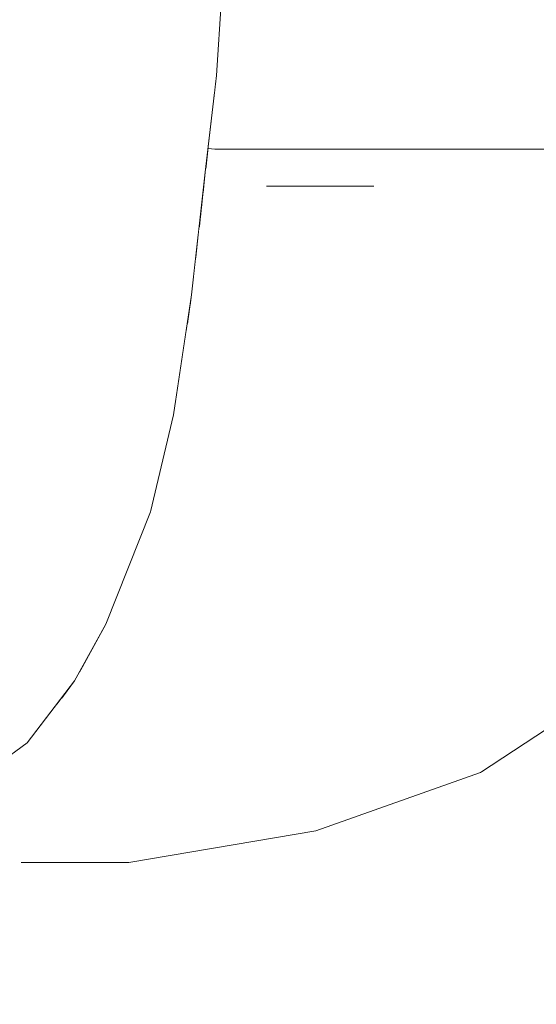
# Model space of a CAD drawing. Header units: millimetres. Extents: x -30280 to 309309, y -17460 to 4378.
# Tile 736 of 1056: x 247623 to 247684, y -13048 to -12932. Entities that reach past the tile are written whole.
import ezdxf

# ---------------------------------------------------------------- set-up
doc = ezdxf.new("R2010")
doc.units = ezdxf.units.MM
doc.header["$MEASUREMENT"] = 0
doc.linetypes.add('Wipeout_Contour', pattern=[1000, 0, -1000])
doc.layers.add('Nuevo_09_EI_Mobiliari general', color=7, linetype='Continuous')
doc.layers.add('Nuevo_09_EI_Mobiliari general_Pluma_Nº__1', color=7, linetype='Continuous', lineweight=5)

# ---------------------------------------------------------------- blocks, each defined once
blk = doc.blocks.new('Elem Sección_535_6', base_point=(235890.59, -13459.98))
at = {"color": 254, "linetype": 'Wipeout_Contour', "lineweight": 0, "ltscale": 11414503.17046964}
blk.add_wipeout([(247640.78, -12825.84), (247642.8, -12848.79), (247643.93, -12858.57), (247645.84, -12875.47), (247646.93, -12890.57), (247647.55, -12902.81), (247647.81, -12917.86), (247647.24, -12927.7), (247646.53, -12938.22), (247645.54, -12946.81), (247646.36, -12946.91), (247723.14, -12946.91), (247833.35, -12947.67), (247923.03, -12936.99), (247923.04, -12936.99), (247924.32, -12937.22), (247934.86, -12939.1), (247951.83, -12942.31), (247952.54, -12936.36), (247953.41, -12924.01), (247953.78, -12918.71), (247953.56, -12904.67), (247953, -12893.21), (247952, -12879.11), (247950.68, -12867.76), (247949.05, -12853.62), (247948.81, -12850.82), (247939.11, -12857.62), (247925.52, -12863.6), (247908.36, -12868.46), (247896.57, -12872.45), (247887.32, -12876.39), (247881.98, -12877.82), (247874.12, -12879.7), (247867.05, -12881.14), (247860.88, -12882.28), (247853.99, -12882.66), (247738.82, -12882.66), (247732.48, -12882.28), (247724.57, -12880.78), (247710.18, -12877.82), (247699.72, -12873.66), (247688.24, -12869.98), (247685.41, -12868.85), (247672.23, -12861.15), (247657.65, -12849.01)], dxfattribs=at).dxf.layer = 'Nuevo_09_EI_Mobiliari general'
at = {"color": 254, "linetype": 'Wipeout_Contour', "lineweight": 0, "ltscale": 13160558.99086357}
blk.add_wipeout([(247641.02, -13051.86), (247691.25, -13053.6), (247715.96, -13061.51), (247723.09, -13062.4), (247725.55, -13064.58), (247730.42, -13066.15), (247769.02, -13066.15), (247777.62, -13056.59), (247826.96, -13058.3), (247824.97, -13099.98), (248811.02, -13099.98), (248811.02, -12764.98), (248038.13, -12764.98), (248038.05, -12767.54), (248065.14, -12772.37), (248082.73, -12781.85), (248089.11, -12794.79), (248082.56, -12807.74), (248064.83, -12817.21), (248040.69, -12820.68), (248038.47, -12820.36), (248040.74, -12845.7), (248042.26, -12858.87), (248043.58, -12870.25), (248044.82, -12886.79), (248045.51, -12900.15), (248045.83, -12916.64), (248045.26, -12928.92), (248044.49, -12940.88), (248043.05, -12954.06), (248041.4, -12964.33), (248039.59, -12970.84), (248035.86, -12978.68), (248032.76, -12984.4), (248036.77, -13045.5), (248036.35, -13045.77), (248032.17, -13045.97), (248025.34, -13046.05), (248017.7, -13045.97), (248013.05, -13045.83), (248012.35, -13047.65), (248005.53, -13050.68), (247875.25, -13050.68), (247871.56, -13052.31), (247867.92, -13050.68), (247866.68, -13050.68), (247865.07, -13052.89), (247859.49, -13055.5), (247857.98, -13056.5), (247850.88, -13053.77), (247850.62, -13053.02), (247849.64, -13050.68), (247643.68, -13050.68)], dxfattribs=at).dxf.layer = 'Nuevo_09_EI_Mobiliari general'
blk = doc.blocks.new('Elem Sección_536_6', base_point=(235890.59, -13459.98))
at = {"color": 254, "linetype": 'Wipeout_Contour', "lineweight": 0, "ltscale": 743880.905454}
blk.add_wipeout([(247619.02, -12912.9), (247618.44, -12932.66), (247631.52, -12932.76)], dxfattribs=at).dxf.layer = 'Nuevo_09_EI_Mobiliari general'
at = {"color": 254, "linetype": 'Wipeout_Contour', "lineweight": 0, "ltscale": 744547.351048}
blk.add_wipeout([(247948.6, -13031.39), (247636.21, -13030.94), (247935.92, -13031.39)], dxfattribs=at).dxf.layer = 'Nuevo_09_EI_Mobiliari general'
at = {"color": 254, "linetype": 'Wipeout_Contour', "lineweight": 0, "ltscale": 743892.537326}
blk.add_wipeout([(247631.52, -12932.76), (247632.09, -12912.79), (247619.02, -12912.9)], dxfattribs=at).dxf.layer = 'Nuevo_09_EI_Mobiliari general'
at = {"color": 254, "linetype": 'Wipeout_Contour', "lineweight": 0, "ltscale": 744223.566441}
blk.add_wipeout([(247623.53, -13030.94), (247935.92, -13031.39), (247636.21, -13030.94)], dxfattribs=at).dxf.layer = 'Nuevo_09_EI_Mobiliari general'
at = {"color": 254, "linetype": 'Wipeout_Contour', "lineweight": 0, "ltscale": 743917.339722}
blk.add_wipeout([(247632.09, -12912.79), (247631.52, -12932.76), (247641.88, -12932.38)], dxfattribs=at).dxf.layer = 'Nuevo_09_EI_Mobiliari general'
at = {"color": 254, "linetype": 'Wipeout_Contour', "lineweight": 0, "ltscale": 743881.164139}
blk.add_wipeout([(247618.44, -12932.66), (247617.5, -12949.08), (247630.57, -12949.3)], dxfattribs=at).dxf.layer = 'Nuevo_09_EI_Mobiliari general'
at = {"color": 254, "linetype": 'Wipeout_Contour', "lineweight": 0, "ltscale": 743917.451015}
blk.add_wipeout([(247623.53, -13030.94), (247636.21, -13030.94), (247630.05, -13026.63)], dxfattribs=at).dxf.layer = 'Nuevo_09_EI_Mobiliari general'
at = {"color": 254, "linetype": 'Wipeout_Contour', "lineweight": 0, "ltscale": 744572.382572}
blk.add_wipeout([(247948.6, -13031.39), (247939.4, -13027.62), (247658.25, -13027.21)], dxfattribs=at).dxf.layer = 'Nuevo_09_EI_Mobiliari general'
at = {"color": 254, "linetype": 'Wipeout_Contour', "lineweight": 0, "ltscale": 743926.295139}
blk.add_wipeout([(247641.88, -12932.38), (247642.45, -12913.18), (247632.09, -12912.79)], dxfattribs=at).dxf.layer = 'Nuevo_09_EI_Mobiliari general'
at = {"color": 254, "linetype": 'Wipeout_Contour', "lineweight": 0, "ltscale": 743898.390037}
blk.add_wipeout([(247630.05, -13026.63), (247617.37, -13026.63), (247623.53, -13030.94)], dxfattribs=at).dxf.layer = 'Nuevo_09_EI_Mobiliari general'
at = {"color": 254, "linetype": 'Wipeout_Contour', "lineweight": 0, "ltscale": 744270.722212}
blk.add_wipeout([(247658.25, -13027.21), (247636.21, -13030.94), (247948.6, -13031.39)], dxfattribs=at).dxf.layer = 'Nuevo_09_EI_Mobiliari general'
at = {"color": 254, "linetype": 'Wipeout_Contour', "lineweight": 0, "ltscale": 743942.252603}
blk.add_wipeout([(247642.45, -12913.18), (247641.88, -12932.38), (247646.23, -12931.64)], dxfattribs=at).dxf.layer = 'Nuevo_09_EI_Mobiliari general'
at = {"color": 254, "linetype": 'Wipeout_Contour', "lineweight": 0, "ltscale": 743893.411886}
blk.add_wipeout([(247630.57, -12949.3), (247631.52, -12932.76), (247618.44, -12932.66)], dxfattribs=at).dxf.layer = 'Nuevo_09_EI_Mobiliari general'
at = {"color": 254, "linetype": 'Wipeout_Contour', "lineweight": 0, "ltscale": 744572.950094}
blk.add_wipeout([(247939.4, -13027.62), (247930.7, -13020.68), (247677.65, -13020.32)], dxfattribs=at).dxf.layer = 'Nuevo_09_EI_Mobiliari general'
at = {"color": 254, "linetype": 'Wipeout_Contour', "lineweight": 0, "ltscale": 743974.115074}
blk.add_wipeout([(247636.21, -13030.94), (247658.25, -13027.21), (247652.71, -13023.33)], dxfattribs=at).dxf.layer = 'Nuevo_09_EI_Mobiliari general'
at = {"color": 254, "linetype": 'Wipeout_Contour', "lineweight": 0, "ltscale": 743917.595815}
blk.add_wipeout([(247631.52, -12932.76), (247630.57, -12949.3), (247640.95, -12948.46)], dxfattribs=at).dxf.layer = 'Nuevo_09_EI_Mobiliari general'
at = {"color": 254, "linetype": 'Wipeout_Contour', "lineweight": 0, "ltscale": 743879.232053}
blk.add_wipeout([(247617.5, -12949.08), (247615.63, -12967.79), (247628.7, -12968.16)], dxfattribs=at).dxf.layer = 'Nuevo_09_EI_Mobiliari general'
at = {"color": 254, "linetype": 'Wipeout_Contour', "lineweight": 0, "ltscale": 744302.162529}
blk.add_wipeout([(247677.65, -13020.32), (247658.25, -13027.21), (247939.4, -13027.62)], dxfattribs=at).dxf.layer = 'Nuevo_09_EI_Mobiliari general'
at = {"color": 254, "linetype": 'Wipeout_Contour', "lineweight": 0, "ltscale": 743927.140984}
blk.add_wipeout([(247640.95, -12948.46), (247641.88, -12932.38), (247631.52, -12932.76)], dxfattribs=at).dxf.layer = 'Nuevo_09_EI_Mobiliari general'
at = {"color": 254, "linetype": 'Wipeout_Contour', "lineweight": 0, "ltscale": 743892.421342}
blk.add_wipeout([(247628.7, -12968.16), (247630.57, -12949.3), (247617.5, -12949.08)], dxfattribs=at).dxf.layer = 'Nuevo_09_EI_Mobiliari general'
at = {"color": 254, "linetype": 'Wipeout_Contour', "lineweight": 0, "ltscale": 744034.430594}
blk.add_wipeout([(247658.25, -13027.21), (247677.65, -13020.32), (247672.57, -13016.86)], dxfattribs=at).dxf.layer = 'Nuevo_09_EI_Mobiliari general'
at = {"color": 254, "linetype": 'Wipeout_Contour', "lineweight": 0, "ltscale": 743942.406642}
blk.add_wipeout([(247641.88, -12932.38), (247640.95, -12948.46), (247645.33, -12946.84)], dxfattribs=at).dxf.layer = 'Nuevo_09_EI_Mobiliari general'
at = {"color": 254, "linetype": 'Wipeout_Contour', "lineweight": 0, "ltscale": 743915.655883}
blk.add_wipeout([(247630.57, -12949.3), (247628.7, -12968.16), (247639.12, -12966.76)], dxfattribs=at).dxf.layer = 'Nuevo_09_EI_Mobiliari general'
at = {"color": 254, "linetype": 'Wipeout_Contour', "lineweight": 0, "ltscale": 743875.366255}
blk.add_wipeout([(247615.63, -12967.79), (247613.34, -12983.4), (247626.39, -12983.92)], dxfattribs=at).dxf.layer = 'Nuevo_09_EI_Mobiliari general'
at = {"color": 254, "linetype": 'Wipeout_Contour', "lineweight": 0, "ltscale": 743946.172838}
blk.add_wipeout([(247645.33, -12946.84), (247646.23, -12931.64), (247641.88, -12932.38)], dxfattribs=at).dxf.layer = 'Nuevo_09_EI_Mobiliari general'
at = {"color": 254, "linetype": 'Wipeout_Contour', "lineweight": 0, "ltscale": 743926.17642}
blk.add_wipeout([(247639.12, -12966.76), (247640.95, -12948.46), (247630.57, -12949.3)], dxfattribs=at).dxf.layer = 'Nuevo_09_EI_Mobiliari general'
at = {"color": 254, "linetype": 'Wipeout_Contour', "lineweight": 0, "ltscale": 743889.202107}
blk.add_wipeout([(247626.39, -12983.92), (247628.7, -12968.16), (247615.63, -12967.79)], dxfattribs=at).dxf.layer = 'Nuevo_09_EI_Mobiliari general'
at = {"color": 254, "linetype": 'Wipeout_Contour', "lineweight": 0, "ltscale": 743951.186576}
blk.add_wipeout([(247645.33, -12946.84), (247646.53, -12938.22), (247646.23, -12931.64)], dxfattribs=at).dxf.layer = 'Nuevo_09_EI_Mobiliari general'
at = {"color": 254, "linetype": 'Wipeout_Contour', "lineweight": 0, "ltscale": 743940.389798}
blk.add_wipeout([(247640.95, -12948.46), (247639.12, -12966.76), (247643.58, -12964.05)], dxfattribs=at).dxf.layer = 'Nuevo_09_EI_Mobiliari general'
at = {"color": 254, "linetype": 'Wipeout_Contour', "lineweight": 0, "ltscale": 743911.804124}
blk.add_wipeout([(247628.7, -12968.16), (247626.39, -12983.92), (247636.88, -12981.98)], dxfattribs=at).dxf.layer = 'Nuevo_09_EI_Mobiliari general'
at = {"color": 254, "linetype": 'Wipeout_Contour', "lineweight": 0, "ltscale": 743869.175513}
blk.add_wipeout([(247613.34, -12983.4), (247610.33, -12996.66), (247623.34, -12997.35)], dxfattribs=at).dxf.layer = 'Nuevo_09_EI_Mobiliari general'
at = {"color": 254, "linetype": 'Wipeout_Contour', "lineweight": 0, "ltscale": 743952.533759}
blk.add_wipeout([(247646.23, -12931.64), (247646.53, -12938.22), (247647.24, -12927.7)], dxfattribs=at).dxf.layer = 'Nuevo_09_EI_Mobiliari general'
at = {"color": 254, "linetype": 'Wipeout_Contour', "lineweight": 0, "ltscale": 743945.326145}
blk.add_wipeout([(247643.58, -12964.05), (247645.33, -12946.84), (247640.95, -12948.46)], dxfattribs=at).dxf.layer = 'Nuevo_09_EI_Mobiliari general'
at = {"color": 254, "linetype": 'Wipeout_Contour', "lineweight": 0, "ltscale": 743923.010442}
blk.add_wipeout([(247636.88, -12981.98), (247639.12, -12966.76), (247628.7, -12968.16)], dxfattribs=at).dxf.layer = 'Nuevo_09_EI_Mobiliari general'
at = {"color": 254, "linetype": 'Wipeout_Contour', "lineweight": 0, "ltscale": 743883.969118}
blk.add_wipeout([(247623.34, -12997.35), (247626.39, -12983.92), (247613.34, -12983.4)], dxfattribs=at).dxf.layer = 'Nuevo_09_EI_Mobiliari general'
at = {"color": 254, "linetype": 'Wipeout_Contour', "lineweight": 0, "ltscale": 743949.317856}
blk.add_wipeout([(247645.33, -12946.84), (247643.58, -12964.05), (247645.22, -12949.6)], dxfattribs=at).dxf.layer = 'Nuevo_09_EI_Mobiliari general'
at = {"color": 254, "linetype": 'Wipeout_Contour', "lineweight": 0, "ltscale": 743936.618391}
blk.add_wipeout([(247639.12, -12966.76), (247636.88, -12981.98), (247641.47, -12978.2)], dxfattribs=at).dxf.layer = 'Nuevo_09_EI_Mobiliari general'
at = {"color": 254, "linetype": 'Wipeout_Contour', "lineweight": 0, "ltscale": 743905.653503}
blk.add_wipeout([(247626.39, -12983.92), (247623.34, -12997.35), (247633.95, -12994.73)], dxfattribs=at).dxf.layer = 'Nuevo_09_EI_Mobiliari general'
at = {"color": 254, "linetype": 'Wipeout_Contour', "lineweight": 0, "ltscale": 743951.803015}
blk.add_wipeout([(247645.22, -12949.6), (247646.53, -12938.22), (247645.33, -12946.84)], dxfattribs=at).dxf.layer = 'Nuevo_09_EI_Mobiliari general'
at = {"color": 254, "linetype": 'Wipeout_Contour', "lineweight": 0, "ltscale": 743942.308644}
blk.add_wipeout([(247641.47, -12978.2), (247643.58, -12964.05), (247639.12, -12966.76)], dxfattribs=at).dxf.layer = 'Nuevo_09_EI_Mobiliari general'
at = {"color": 254, "linetype": 'Wipeout_Contour', "lineweight": 0, "ltscale": 743917.900187}
blk.add_wipeout([(247633.95, -12994.73), (247636.88, -12981.98), (247626.39, -12983.92)], dxfattribs=at).dxf.layer = 'Nuevo_09_EI_Mobiliari general'
at = {"color": 254, "linetype": 'Wipeout_Contour', "lineweight": 0, "ltscale": 743893.065358}
blk.add_wipeout([(247623.34, -12997.35), (247617.44, -13012.82), (247628.26, -13009.44)], dxfattribs=at).dxf.layer = 'Nuevo_09_EI_Mobiliari general'
at = {"layer": 'Nuevo_09_EI_Mobiliari general_Pluma_Nº__1', "color": 7, "linetype": 'Continuous', "lineweight": 5}
blk.add_line((247647.24, -12927.7), (247646.53, -12938.22), dxfattribs=at)
at = {"color": 254, "linetype": 'Wipeout_Contour', "lineweight": 0, "ltscale": 743971.541545}
blk.add_wipeout([(247645.27, -12949.18), (247665.42, -12950.18), (247645.44, -12947.69)], dxfattribs=at).dxf.layer = 'Nuevo_09_EI_Mobiliari general'
at = {"color": 254, "linetype": 'Wipeout_Contour', "lineweight": 0, "ltscale": 991938.768645}
blk.add_wipeout([(247643.58, -12964.05), (247643.39, -12965.34), (247651.02, -12956.1), (247644.07, -12959.77)], dxfattribs=at).dxf.layer = 'Nuevo_09_EI_Mobiliari general'
at = {"color": 254, "linetype": 'Wipeout_Contour', "lineweight": 0, "ltscale": 743930.705198}
blk.add_wipeout([(247636.88, -12981.98), (247633.95, -12994.73), (247638.78, -12989.62)], dxfattribs=at).dxf.layer = 'Nuevo_09_EI_Mobiliari general'
at = {"color": 254, "linetype": 'Wipeout_Contour', "lineweight": 0, "ltscale": 743880.731353}
blk.add_wipeout([(247617.44, -13012.82), (247613.25, -13020.58), (247624.24, -13016.83)], dxfattribs=at).dxf.layer = 'Nuevo_09_EI_Mobiliari general'
at = {"color": 254, "linetype": 'Wipeout_Contour', "lineweight": 0, "ltscale": 743961.34059}
blk.add_wipeout([(247645.48, -12947.34), (247655.18, -12948.5), (247645.49, -12947.27)], dxfattribs=at).dxf.layer = 'Nuevo_09_EI_Mobiliari general'
at = {"color": 254, "linetype": 'Wipeout_Contour', "lineweight": 0, "ltscale": 1983941.999890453}
blk.add_wipeout([(247645.22, -12949.6), (247644.94, -12952.07), (247648.69, -12952.54), (247652.42, -12951.26), (247665.1, -12951.26), (247667.11, -12951.27), (247665.42, -12950.18), (247645.27, -12949.18)], dxfattribs=at).dxf.layer = 'Nuevo_09_EI_Mobiliari general'
at = {"color": 254, "linetype": 'Wipeout_Contour', "lineweight": 0, "ltscale": 991939.723458}
blk.add_wipeout([(247644.07, -12959.77), (247651.02, -12956.1), (247644.48, -12956.1), (247644.21, -12958.5)], dxfattribs=at).dxf.layer = 'Nuevo_09_EI_Mobiliari general'
at = {"color": 254, "linetype": 'Wipeout_Contour', "lineweight": 0, "ltscale": 743937.526427}
blk.add_wipeout([(247641.47, -12978.2), (247636.88, -12981.98), (247638.78, -12989.62)], dxfattribs=at).dxf.layer = 'Nuevo_09_EI_Mobiliari general'
at = {"color": 254, "linetype": 'Wipeout_Contour', "lineweight": 0, "ltscale": 743908.651027}
blk.add_wipeout([(247633.95, -12994.73), (247623.34, -12997.35), (247628.26, -13009.44)], dxfattribs=at).dxf.layer = 'Nuevo_09_EI_Mobiliari general'
at = {"color": 254, "linetype": 'Wipeout_Contour', "lineweight": 0, "ltscale": 992348.355772}
blk.add_wipeout([(247665.42, -12950.18), (247667.11, -12951.27), (247814.43, -12951.68), (247848.18, -12950.18)], dxfattribs=at).dxf.layer = 'Nuevo_09_EI_Mobiliari general'
at = {"color": 254, "linetype": 'Wipeout_Contour', "lineweight": 0, "ltscale": 743954.330863}
blk.add_wipeout([(247644.94, -12952.07), (247644.73, -12953.9), (247648.69, -12952.54)], dxfattribs=at).dxf.layer = 'Nuevo_09_EI_Mobiliari general'
at = {"color": 254, "linetype": 'Wipeout_Contour', "lineweight": 0, "ltscale": 743918.656955}
blk.add_wipeout([(247628.26, -13009.44), (247633.51, -13002.86), (247633.95, -12994.73)], dxfattribs=at).dxf.layer = 'Nuevo_09_EI_Mobiliari general'
at = {"color": 254, "linetype": 'Wipeout_Contour', "lineweight": 0, "ltscale": 991965.093523}
blk.add_wipeout([(247645.48, -12947.34), (247645.44, -12947.69), (247665.42, -12950.18), (247655.18, -12948.5)], dxfattribs=at).dxf.layer = 'Nuevo_09_EI_Mobiliari general'
at = {"color": 254, "linetype": 'Wipeout_Contour', "lineweight": 0, "ltscale": 991960.314113}
blk.add_wipeout([(247644.61, -12954.97), (247644.48, -12956.1), (247651.02, -12956.1), (247665.1, -12951.26)], dxfattribs=at).dxf.layer = 'Nuevo_09_EI_Mobiliari general'
at = {"color": 254, "linetype": 'Wipeout_Contour', "lineweight": 0, "ltscale": 743928.947671}
blk.add_wipeout([(247633.95, -12994.73), (247633.51, -13002.86), (247638.78, -12989.62)], dxfattribs=at).dxf.layer = 'Nuevo_09_EI_Mobiliari general'
at = {"color": 254, "linetype": 'Wipeout_Contour', "lineweight": 0, "ltscale": 743894.884465}
blk.add_wipeout([(247624.24, -13016.83), (247628.26, -13009.44), (247617.44, -13012.82)], dxfattribs=at).dxf.layer = 'Nuevo_09_EI_Mobiliari general'
at = {"color": 254, "linetype": 'Wipeout_Contour', "lineweight": 0, "ltscale": 744173.585695}
blk.add_wipeout([(247665.42, -12950.18), (247837.93, -12948.5), (247655.18, -12948.5)], dxfattribs=at).dxf.layer = 'Nuevo_09_EI_Mobiliari general'
at = {"color": 254, "linetype": 'Wipeout_Contour', "lineweight": 0, "ltscale": 991961.470189}
blk.add_wipeout([(247644.73, -12953.9), (247644.61, -12954.97), (247665.1, -12951.26), (247652.42, -12951.26)], dxfattribs=at).dxf.layer = 'Nuevo_09_EI_Mobiliari general'
at = {"color": 254, "linetype": 'Wipeout_Contour', "lineweight": 0, "ltscale": 743906.933821}
blk.add_wipeout([(247628.26, -13009.44), (247624.24, -13016.83), (247629.8, -13009.53)], dxfattribs=at).dxf.layer = 'Nuevo_09_EI_Mobiliari general'
at = {"color": 254, "linetype": 'Wipeout_Contour', "lineweight": 0, "ltscale": 991946.324825}
blk.add_wipeout([(247645.49, -12947.27), (247655.18, -12948.5), (247646.36, -12946.91), (247645.54, -12946.81)], dxfattribs=at).dxf.layer = 'Nuevo_09_EI_Mobiliari general'
at = {"color": 254, "linetype": 'Wipeout_Contour', "lineweight": 0, "ltscale": 744365.579121}
blk.add_wipeout([(247837.93, -12948.5), (247665.42, -12950.18), (247848.18, -12950.18)], dxfattribs=at).dxf.layer = 'Nuevo_09_EI_Mobiliari general'
at = {"color": 254, "linetype": 'Wipeout_Contour', "lineweight": 0, "ltscale": 743915.940958}
blk.add_wipeout([(247629.8, -13009.53), (247633.51, -13002.86), (247628.26, -13009.44)], dxfattribs=at).dxf.layer = 'Nuevo_09_EI_Mobiliari general'
at = {"color": 254, "linetype": 'Wipeout_Contour', "lineweight": 0, "ltscale": 743881.654292}
blk.add_wipeout([(247617.94, -13021.41), (247624.24, -13016.83), (247613.25, -13020.58)], dxfattribs=at).dxf.layer = 'Nuevo_09_EI_Mobiliari general'
at = {"color": 254, "linetype": 'Wipeout_Contour', "lineweight": 0, "ltscale": 992161.013602}
blk.add_wipeout([(247646.36, -12946.91), (247655.18, -12948.5), (247783.4, -12947.33), (247723.14, -12946.91)], dxfattribs=at).dxf.layer = 'Nuevo_09_EI_Mobiliari general'
at = {"color": 254, "linetype": 'Wipeout_Contour', "lineweight": 0, "ltscale": 743900.9767}
blk.add_wipeout([(247617.37, -13026.63), (247630.05, -13026.63), (247626.94, -13019.48)], dxfattribs=at).dxf.layer = 'Nuevo_09_EI_Mobiliari general'
at = {"layer": 'Nuevo_09_EI_Mobiliari general_Pluma_Nº__1', "color": 7, "linetype": 'Continuous', "lineweight": 5}
for p, q in [((247646.53, -12938.22), (247645.22, -12949.6)), ((247645.54, -12946.81), (247646.36, -12946.91))]:
    blk.add_line(p, q, dxfattribs=at)
at = {"color": 254, "linetype": 'Wipeout_Contour', "lineweight": 0, "ltscale": 992461.51101}
blk.add_wipeout([(247655.18, -12948.5), (247837.93, -12948.5), (247833.35, -12947.67), (247783.4, -12947.33)], dxfattribs=at).dxf.layer = 'Nuevo_09_EI_Mobiliari general'
at = {"color": 254, "linetype": 'Wipeout_Contour', "lineweight": 0, "ltscale": 1239809.773978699}
blk.add_wipeout([(247615.49, -13022.31), (247617.37, -13026.63), (247626.94, -13019.48), (247620.59, -13019.48), (247617.94, -13021.41)], dxfattribs=at).dxf.layer = 'Nuevo_09_EI_Mobiliari general'
at = {"color": 254, "linetype": 'Wipeout_Contour', "lineweight": 0, "ltscale": 743946.402334}
blk.add_wipeout([(247652.71, -13023.33), (247630.05, -13026.63), (247636.21, -13030.94)], dxfattribs=at).dxf.layer = 'Nuevo_09_EI_Mobiliari general'
at = {"layer": 'Nuevo_09_EI_Mobiliari general_Pluma_Nº__1', "color": 7, "linetype": 'Continuous', "lineweight": 5}
blk.add_line((247646.36, -12946.91), (247723.14, -12946.91), dxfattribs=at)
at = {"color": 254, "linetype": 'Wipeout_Contour', "lineweight": 0, "ltscale": 991866.730667}
blk.add_wipeout([(247620.59, -13019.48), (247626.94, -13019.48), (247627.73, -13012.24), (247624.24, -13016.83)], dxfattribs=at).dxf.layer = 'Nuevo_09_EI_Mobiliari general'
at = {"color": 254, "linetype": 'Wipeout_Contour', "lineweight": 0, "ltscale": 743958.746943}
blk.add_wipeout([(247630.05, -13026.63), (247652.71, -13023.33), (247649.9, -13016.9)], dxfattribs=at).dxf.layer = 'Nuevo_09_EI_Mobiliari general'
at = {"color": 254, "linetype": 'Wipeout_Contour', "lineweight": 0, "ltscale": 3721961.215150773}
blk.add_wipeout([(247535.58, -13032.99), (247532.75, -13040.32), (247535.58, -13047.65), (247542.4, -13050.68), (248005.53, -13050.68), (248012.35, -13047.65), (248015.18, -13040.32), (248012.35, -13032.99), (248005.53, -13029.96), (247950.98, -13029.96), (247948.6, -13031.39), (247935.92, -13031.39), (247623.53, -13030.94), (247622.13, -13029.96), (247542.4, -13029.96)], dxfattribs=at).dxf.layer = 'Nuevo_09_EI_Mobiliari general'
at = {"layer": 'Nuevo_09_EI_Mobiliari general_Pluma_Nº__1', "color": 7, "linetype": 'Continuous', "lineweight": 5}
for p, q in [((247624.24, -13016.83), (247617.94, -13021.41)), ((247623.53, -13030.94), (247623.59, -13030.94)), ((247623.59, -13030.94), (247636.21, -13030.94)), ((247636.21, -13030.94), (247636.21, -13030.94))]:
    blk.add_line(p, q, dxfattribs=at)
at = {"color": 254, "linetype": 'Wipeout_Contour', "lineweight": 0, "ltscale": 743933.529593}
blk.add_wipeout([(247649.9, -13016.9), (247626.94, -13019.48), (247630.05, -13026.63)], dxfattribs=at).dxf.layer = 'Nuevo_09_EI_Mobiliari general'
at = {"color": 254, "linetype": 'Wipeout_Contour', "lineweight": 0, "ltscale": 744010.155914}
blk.add_wipeout([(247672.57, -13016.86), (247652.71, -13023.33), (247658.25, -13027.21)], dxfattribs=at).dxf.layer = 'Nuevo_09_EI_Mobiliari general'
at = {"layer": 'Nuevo_09_EI_Mobiliari general_Pluma_Nº__1', "color": 7, "linetype": 'Continuous', "lineweight": 5}
for p in [(247636.21, -13030.94), (247658.25, -13027.21)]:
    blk.add_line(p, (247658.25, -13027.21), dxfattribs=at)
at = {"color": 254, "linetype": 'Wipeout_Contour', "lineweight": 0, "ltscale": 743952.434932}
blk.add_wipeout([(247626.94, -13019.48), (247649.9, -13016.9), (247650.68, -13009.84)], dxfattribs=at).dxf.layer = 'Nuevo_09_EI_Mobiliari general'
at = {"color": 254, "linetype": 'Wipeout_Contour', "lineweight": 0, "ltscale": 991901.210929}
blk.add_wipeout([(247626.94, -13019.48), (247650.68, -13009.84), (247628.21, -13011.61), (247627.73, -13012.24)], dxfattribs=at).dxf.layer = 'Nuevo_09_EI_Mobiliari general'
at = {"color": 254, "linetype": 'Wipeout_Contour', "lineweight": 0, "ltscale": 1239907.909450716}
blk.add_wipeout([(247629.8, -13009.53), (247628.21, -13011.61), (247650.68, -13009.84), (247662.75, -12970.54), (247630.19, -13008.83)], dxfattribs=at).dxf.layer = 'Nuevo_09_EI_Mobiliari general'
at = {"layer": 'Nuevo_09_EI_Mobiliari general_Pluma_Nº__1', "color": 7, "linetype": 'Continuous', "lineweight": 5}
blk.add_line((247624.24, -13016.83), (247629.8, -13009.53), dxfattribs=at)
at = {"color": 254, "linetype": 'Wipeout_Contour', "lineweight": 0, "ltscale": 1487892.145322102}
blk.add_wipeout([(247633.51, -13002.86), (247630.19, -13008.83), (247662.75, -12970.54), (247642.96, -12968.18), (247641.47, -12978.2), (247638.78, -12989.62)], dxfattribs=at).dxf.layer = 'Nuevo_09_EI_Mobiliari general'
at = {"color": 254, "linetype": 'Wipeout_Contour', "lineweight": 0, "ltscale": 744020.335838}
blk.add_wipeout([(247652.71, -13023.33), (247672.57, -13016.86), (247669.88, -13011.13)], dxfattribs=at).dxf.layer = 'Nuevo_09_EI_Mobiliari general'
at = {"layer": 'Nuevo_09_EI_Mobiliari general_Pluma_Nº__1', "color": 7, "linetype": 'Continuous', "lineweight": 5}
for p, q in [((247641.47, -12978.2), (247638.78, -12989.62)), ((247638.78, -12989.62), (247633.51, -13002.86)), ((247633.51, -13002.86), (247629.8, -13009.53))]:
    blk.add_line(p, q, dxfattribs=at)
at = {"color": 254, "linetype": 'Wipeout_Contour', "lineweight": 0, "ltscale": 991977.536137}
blk.add_wipeout([(247643.07, -12967.48), (247642.96, -12968.18), (247662.75, -12970.54), (247671.58, -12959.86)], dxfattribs=at).dxf.layer = 'Nuevo_09_EI_Mobiliari general'
at = {"color": 254, "linetype": 'Wipeout_Contour', "lineweight": 0, "ltscale": 743998.429803}
blk.add_wipeout([(247669.88, -13011.13), (247649.9, -13016.9), (247652.71, -13023.33)], dxfattribs=at).dxf.layer = 'Nuevo_09_EI_Mobiliari general'
at = {"color": 254, "linetype": 'Wipeout_Contour', "lineweight": 0, "ltscale": 991965.733753}
blk.add_wipeout([(247643.07, -12967.48), (247671.58, -12959.86), (247651.02, -12956.1), (247643.39, -12965.34)], dxfattribs=at).dxf.layer = 'Nuevo_09_EI_Mobiliari general'
at = {"color": 254, "linetype": 'Wipeout_Contour', "lineweight": 0, "ltscale": 744014.297869}
blk.add_wipeout([(247649.9, -13016.9), (247669.88, -13011.13), (247670.4, -13004.85)], dxfattribs=at).dxf.layer = 'Nuevo_09_EI_Mobiliari general'
at = {"layer": 'Nuevo_09_EI_Mobiliari general_Pluma_Nº__1', "color": 7, "linetype": 'Continuous', "lineweight": 5}
for q in [(247645.22, -12949.6), (247641.47, -12978.2)]:
    blk.add_line((247643.58, -12964.05), q, dxfattribs=at)
at = {"color": 254, "linetype": 'Wipeout_Contour', "lineweight": 0, "ltscale": 744022.82246}
blk.add_wipeout([(247651.02, -12956.1), (247671.58, -12959.86), (247684.25, -12955.5)], dxfattribs=at).dxf.layer = 'Nuevo_09_EI_Mobiliari general'
at = {"color": 254, "linetype": 'Wipeout_Contour', "lineweight": 0, "ltscale": 743995.981363}
blk.add_wipeout([(247670.4, -13004.85), (247650.68, -13009.84), (247649.9, -13016.9)], dxfattribs=at).dxf.layer = 'Nuevo_09_EI_Mobiliari general'
at = {"color": 254, "linetype": 'Wipeout_Contour', "lineweight": 0, "ltscale": 744016.134911}
blk.add_wipeout([(247684.25, -12955.5), (247665.1, -12951.26), (247651.02, -12956.1)], dxfattribs=at).dxf.layer = 'Nuevo_09_EI_Mobiliari general'
at = {"color": 254, "linetype": 'Wipeout_Contour', "lineweight": 0, "ltscale": 744023.253059}
blk.add_wipeout([(247650.68, -13009.84), (247670.4, -13004.85), (247680.29, -12969.83)], dxfattribs=at).dxf.layer = 'Nuevo_09_EI_Mobiliari general'
at = {"color": 254, "linetype": 'Wipeout_Contour', "lineweight": 0, "ltscale": 1240353.091845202}
blk.add_wipeout([(247665.1, -12951.26), (247684.25, -12955.5), (247708.24, -12955.57), (247711.51, -12955.26), (247890.47, -12955.72)], dxfattribs=at).dxf.layer = 'Nuevo_09_EI_Mobiliari general'
at = {"color": 254, "linetype": 'Wipeout_Contour', "lineweight": 0, "ltscale": 744014.027138}
blk.add_wipeout([(247680.29, -12969.83), (247662.75, -12970.54), (247650.68, -13009.84)], dxfattribs=at).dxf.layer = 'Nuevo_09_EI_Mobiliari general'
at = {"color": 254, "linetype": 'Wipeout_Contour', "lineweight": 0, "ltscale": 1489206.669402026}
blk.add_wipeout([(247917.59, -12951.96), (247665.1, -12951.26), (247890.47, -12955.72), (247895.61, -12955.73), (247898.28, -12955.88), (247911.49, -12956.14)], dxfattribs=at).dxf.layer = 'Nuevo_09_EI_Mobiliari general'
at = {"color": 254, "linetype": 'Wipeout_Contour', "lineweight": 0, "ltscale": 744048.435037}
blk.add_wipeout([(247662.75, -12970.54), (247680.29, -12969.83), (247687.97, -12960.31)], dxfattribs=at).dxf.layer = 'Nuevo_09_EI_Mobiliari general'
at = {"color": 254, "linetype": 'Wipeout_Contour', "lineweight": 0, "ltscale": 744328.537251}
blk.add_wipeout([(247694.67, -13009.19), (247677.65, -13020.32), (247930.7, -13020.68)], dxfattribs=at).dxf.layer = 'Nuevo_09_EI_Mobiliari general'
at = {"layer": 'Nuevo_09_EI_Mobiliari general_Pluma_Nº__1', "color": 7, "linetype": 'Continuous', "lineweight": 5}
blk.add_line((247652.42, -12951.26), (247665.1, -12951.26), dxfattribs=at)
at = {"color": 254, "linetype": 'Wipeout_Contour', "lineweight": 0, "ltscale": 744039.516793}
blk.add_wipeout([(247687.97, -12960.31), (247671.58, -12959.86), (247662.75, -12970.54)], dxfattribs=at).dxf.layer = 'Nuevo_09_EI_Mobiliari general'
at = {"color": 254, "linetype": 'Wipeout_Contour', "lineweight": 0, "ltscale": 744086.677865}
blk.add_wipeout([(247689.96, -13006.27), (247677.65, -13020.32), (247694.67, -13009.19)], dxfattribs=at).dxf.layer = 'Nuevo_09_EI_Mobiliari general'
at = {"color": 254, "linetype": 'Wipeout_Contour', "lineweight": 0, "ltscale": 744075.044359}
blk.add_wipeout([(247671.58, -12959.86), (247687.97, -12960.31), (247699.26, -12956.43)], dxfattribs=at).dxf.layer = 'Nuevo_09_EI_Mobiliari general'
at = {"color": 254, "linetype": 'Wipeout_Contour', "lineweight": 0, "ltscale": 744065.463213}
blk.add_wipeout([(247672.57, -13016.86), (247677.65, -13020.32), (247689.96, -13006.27)], dxfattribs=at).dxf.layer = 'Nuevo_09_EI_Mobiliari general'
at = {"layer": 'Nuevo_09_EI_Mobiliari general_Pluma_Nº__1', "color": 7, "linetype": 'Continuous', "lineweight": 5}
for p in [(247658.25, -13027.21), (247677.65, -13020.32)]:
    blk.add_line(p, (247677.65, -13020.32), dxfattribs=at)
at = {"color": 254, "linetype": 'Wipeout_Contour', "lineweight": 0, "ltscale": 744071.176271}
blk.add_wipeout([(247699.26, -12956.43), (247684.25, -12955.5), (247671.58, -12959.86)], dxfattribs=at).dxf.layer = 'Nuevo_09_EI_Mobiliari general'
at = {"color": 254, "linetype": 'Wipeout_Contour', "lineweight": 0, "ltscale": 744073.538242}
blk.add_wipeout([(247687.31, -13001.43), (247672.57, -13016.86), (247689.96, -13006.27)], dxfattribs=at).dxf.layer = 'Nuevo_09_EI_Mobiliari general'
at = {"color": 254, "linetype": 'Wipeout_Contour', "lineweight": 0, "ltscale": 744106.438056}
blk.add_wipeout([(247684.25, -12955.5), (247699.26, -12956.43), (247707.3, -12955.66)], dxfattribs=at).dxf.layer = 'Nuevo_09_EI_Mobiliari general'
at = {"color": 254, "linetype": 'Wipeout_Contour', "lineweight": 0, "ltscale": 744054.454945}
blk.add_wipeout([(247669.88, -13011.13), (247672.57, -13016.86), (247687.31, -13001.43)], dxfattribs=at).dxf.layer = 'Nuevo_09_EI_Mobiliari general'
at = {"color": 254, "linetype": 'Wipeout_Contour', "lineweight": 0, "ltscale": 744115.065951}
blk.add_wipeout([(247684.25, -12955.5), (247707.3, -12955.66), (247708.24, -12955.57)], dxfattribs=at).dxf.layer = 'Nuevo_09_EI_Mobiliari general'
at = {"color": 254, "linetype": 'Wipeout_Contour', "lineweight": 0, "ltscale": 744067.449614}
blk.add_wipeout([(247687.52, -12996.13), (247669.88, -13011.13), (247687.31, -13001.43)], dxfattribs=at).dxf.layer = 'Nuevo_09_EI_Mobiliari general'
at = {"color": 254, "linetype": 'Wipeout_Contour', "lineweight": 0, "ltscale": 744051.716444}
blk.add_wipeout([(247670.4, -13004.85), (247669.88, -13011.13), (247687.52, -12996.13)], dxfattribs=at).dxf.layer = 'Nuevo_09_EI_Mobiliari general'
at = {"layer": 'Nuevo_09_EI_Mobiliari general_Pluma_Nº__1', "color": 7, "linetype": 'Continuous', "lineweight": 5}
blk.add_line((247677.65, -13020.32), (247694.67, -13009.19), dxfattribs=at)
at = {"color": 254, "linetype": 'Wipeout_Contour', "lineweight": 0, "ltscale": 744073.789946}
blk.add_wipeout([(247694.98, -12966.57), (247670.4, -13004.85), (247687.52, -12996.13)], dxfattribs=at).dxf.layer = 'Nuevo_09_EI_Mobiliari general'
at = {"color": 254, "linetype": 'Wipeout_Contour', "lineweight": 0, "ltscale": 744065.451368}
blk.add_wipeout([(247694.98, -12966.57), (247680.29, -12969.83), (247670.4, -13004.85)], dxfattribs=at).dxf.layer = 'Nuevo_09_EI_Mobiliari general'
at = {"color": 254, "linetype": 'Wipeout_Contour', "lineweight": 0, "ltscale": 744093.829619}
blk.add_wipeout([(247680.29, -12969.83), (247694.98, -12966.57), (247701.5, -12958.54)], dxfattribs=at).dxf.layer = 'Nuevo_09_EI_Mobiliari general'
at = {"color": 254, "linetype": 'Wipeout_Contour', "lineweight": 0, "ltscale": 744086.802056}
blk.add_wipeout([(247701.5, -12958.54), (247687.97, -12960.31), (247680.29, -12969.83)], dxfattribs=at).dxf.layer = 'Nuevo_09_EI_Mobiliari general'

msp = doc.modelspace()

# ---------------------------------------------------------------- block references
at = {"layer": 'Nuevo_09_EI_Mobiliari general', "lineweight": 0}
msp.add_blockref('Elem Sección_535_6', (235890.59, -13459.98), dxfattribs=at)

# ---------------------------------------------------------------- next in the draw order: block references
msp.add_blockref('Elem Sección_536_6', (235890.59, -13459.98), dxfattribs=at)

doc.saveas('drawing.dxf')
